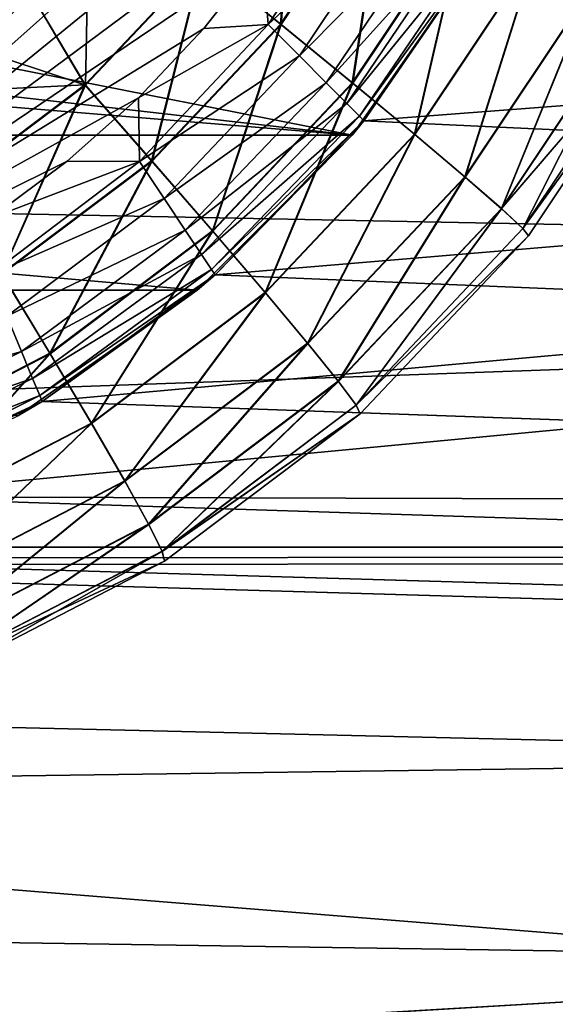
# Model space of a CAD drawing. Header units: millimetres. Extents: x -100 to 100, y -64 to 136.
# Tile 334 of 530: x 24.23 to 25.7, y 20.4 to 23.1. Entities that reach past the tile are written whole.
import ezdxf

# ---------------------------------------------------------------- set-up
doc = ezdxf.new("R2010")
doc.units = ezdxf.units.MM
doc.header["$LTSCALE"] = 159.143519
for name, color, linetype in [('120', 7, 'CONTINUOUS'), ('130', 7, 'CONTINUOUS'), ('218', 7, 'CONTINUOUS'), ('219', 7, 'CONTINUOUS'), ('220', 7, 'CONTINUOUS'), ('330', 7, 'CONTINUOUS'), ('333', 7, 'CONTINUOUS'), ('397', 7, 'CONTINUOUS'), ('407', 7, 'CONTINUOUS'), ('412', 7, 'CONTINUOUS'), ('422', 7, 'CONTINUOUS'), ('423', 7, 'CONTINUOUS'), ('427', 7, 'CONTINUOUS'), ('437', 7, 'CONTINUOUS')]:
    doc.layers.add(name, color=color, linetype=linetype)

msp = doc.modelspace()

# ---------------------------------------------------------------- linework, layer by layer
at = {"layer": '120', "color": 7, "linetype": 'CONTINUOUS', "true_color": 0x8c979c}
for points in [[(24.087, 23.0264, 2.5843), (24.2596, 23.1737, 2.5782), (22.8903, 23.0385, 2.6261), (24.087, 23.0264, 2.5843)], [(22.8903, 23.0385, 2.6261), (24.2596, 23.1737, 2.5782), (23.2656, 23.1523, 2.6129), (22.8903, 23.0385, 2.6261)]]:
    msp.add_3dface(points, dxfattribs=at)
at = {"layer": '130', "color": 7, "linetype": 'CONTINUOUS', "true_color": 0x8c979c}
msp.add_3dface([(24.2596, 23.1738, -2.5782), (24.0871, 23.0264, -2.5843), (23.2656, 23.1523, -2.6129), (24.2596, 23.1738, -2.5782)], dxfattribs=at)
at = {"layer": '218', "color": 7, "linetype": 'CONTINUOUS', "true_color": 0x8c979c}
for points in [[(24.7311, 23.2612, 2.5338), (24.9467, 23.0869, 2.4425), (24.9915, 23.651, 2.5247), (24.7311, 23.2612, 2.5338)], [(24.9467, 23.0869, 2.4425), (25.2332, 23.5157, 2.4325), (24.9915, 23.651, 2.5247), (24.9467, 23.0869, 2.4425)], [(24.9467, 23.0869, 2.4425), (25.1436, 22.9259, 2.2993), (25.2332, 23.5157, 2.4325), (24.9467, 23.0869, 2.4425)], [(25.1436, 22.9259, 2.2993), (25.4542, 23.3908, 2.2884), (25.2332, 23.5157, 2.4325), (25.1436, 22.9259, 2.2993)], [(25.1436, 22.9259, 2.2993), (25.3144, 22.7845, 2.1095), (25.4542, 23.3908, 2.2884), (25.1436, 22.9259, 2.2993)], [(25.3144, 22.7845, 2.1095), (25.6462, 23.2811, 2.098), (25.4542, 23.3908, 2.2884), (25.3144, 22.7845, 2.1095)], [(25.3144, 22.7845, 2.1095), (25.4526, 22.6679, 1.8805), (25.6462, 23.2811, 2.098), (25.3144, 22.7845, 2.1095)], [(25.4526, 22.6679, 1.8805), (25.8019, 23.1906, 1.8683), (25.6462, 23.2811, 2.098), (25.4526, 22.6679, 1.8805)], [(24.2596, 23.1737, 2.5782), (24.4091, 22.9207, 2.545), (24.7311, 23.2612, 2.5338), (24.2596, 23.1737, 2.5782)], [(24.4091, 22.9207, 2.545), (24.5924, 22.7122, 2.4549), (24.7311, 23.2612, 2.5338), (24.4091, 22.9207, 2.545)], [(24.5924, 22.7122, 2.4549), (24.9467, 23.0869, 2.4425), (24.7311, 23.2612, 2.5338), (24.5924, 22.7122, 2.4549)], [(25.4526, 22.6679, 1.8805), (25.5531, 22.5806, 1.6207), (25.8019, 23.1906, 1.8683), (25.4526, 22.6679, 1.8805)], [(25.5531, 22.5806, 1.6207), (25.9154, 23.1229, 1.608), (25.8019, 23.1906, 1.8683), (25.5531, 22.5806, 1.6207)], [(24.2596, 23.1737, 2.5782), (24.087, 23.0264, 2.5843), (24.4091, 22.9207, 2.545), (24.2596, 23.1737, 2.5782)], [(25.5531, 22.5806, 1.6207), (25.9825, 23.0804, 1.3272), (25.9154, 23.1229, 1.608), (25.5531, 22.5806, 1.6207)], [(24.5924, 22.7122, 2.4549), (24.7595, 22.5197, 2.3127), (24.9467, 23.0869, 2.4425), (24.5924, 22.7122, 2.4549)], [(24.7595, 22.5197, 2.3127), (25.1436, 22.9259, 2.2993), (24.9467, 23.0869, 2.4425), (24.7595, 22.5197, 2.3127)], [(25.612, 22.5258, 1.3401), (25.9825, 23.0804, 1.3272), (25.5531, 22.5806, 1.6207), (25.612, 22.5258, 1.3401)], [(25.9825, 23.0804, 1.3272), (25.612, 22.5258, 1.3401), (26.0008, 23.065, 1.0624), (25.9825, 23.0804, 1.3272)], [(26.0008, 23.065, 1.0624), (25.612, 22.5258, 1.3401), (25.6272, 22.5059, 1.0705), (26.0008, 23.065, 1.0624)], [(24.087, 23.0264, 2.5843), (23.903, 22.896, 2.5907), (24.4091, 22.9207, 2.545), (24.087, 23.0264, 2.5843)], [(23.903, 22.896, 2.5907), (24.0347, 22.6389, 2.5581), (24.4091, 22.9207, 2.545), (23.903, 22.896, 2.5907)], [(24.0347, 22.6389, 2.5581), (24.1804, 22.4021, 2.4693), (24.4091, 22.9207, 2.545), (24.0347, 22.6389, 2.5581)], [(24.1804, 22.4021, 2.4693), (24.5924, 22.7122, 2.4549), (24.4091, 22.9207, 2.545), (24.1804, 22.4021, 2.4693)], [(24.7595, 22.5197, 2.3127), (24.9041, 22.3505, 2.1239), (25.1436, 22.9259, 2.2993), (24.7595, 22.5197, 2.3127)], [(24.9041, 22.3505, 2.1239), (25.3144, 22.7845, 2.1095), (25.1436, 22.9259, 2.2993), (24.9041, 22.3505, 2.1239)], [(24.9041, 22.3505, 2.1239), (25.0208, 22.2111, 1.8955), (25.3144, 22.7845, 2.1095), (24.9041, 22.3505, 2.1239)], [(25.0208, 22.2111, 1.8955), (25.4526, 22.6679, 1.8805), (25.3144, 22.7845, 2.1095), (25.0208, 22.2111, 1.8955)], [(24.1804, 22.4021, 2.4693), (24.3128, 22.1836, 2.3283), (24.5924, 22.7122, 2.4549), (24.1804, 22.4021, 2.4693)], [(24.3128, 22.1836, 2.3283), (24.7595, 22.5197, 2.3127), (24.5924, 22.7122, 2.4549), (24.3128, 22.1836, 2.3283)], [(25.0208, 22.2111, 1.8955), (25.1051, 22.1067, 1.6363), (25.4526, 22.6679, 1.8805), (25.0208, 22.2111, 1.8955)], [(25.1051, 22.1067, 1.6363), (25.5531, 22.5806, 1.6207), (25.4526, 22.6679, 1.8805), (25.1051, 22.1067, 1.6363)], [(25.1051, 22.1067, 1.6363), (25.1538, 22.0412, 1.3561), (25.5531, 22.5806, 1.6207), (25.1051, 22.1067, 1.6363)], [(25.1538, 22.0412, 1.3561), (25.612, 22.5258, 1.3401), (25.5531, 22.5806, 1.6207), (25.1538, 22.0412, 1.3561)], [(24.3128, 22.1836, 2.3283), (24.427, 21.9915, 2.1405), (24.7595, 22.5197, 2.3127), (24.3128, 22.1836, 2.3283)], [(24.427, 21.9915, 2.1405), (24.9041, 22.3505, 2.1239), (24.7595, 22.5197, 2.3127), (24.427, 21.9915, 2.1405)], [(25.612, 22.5258, 1.3401), (25.1538, 22.0412, 1.3561), (25.6272, 22.5059, 1.0705), (25.612, 22.5258, 1.3401)], [(25.6272, 22.5059, 1.0705), (25.1538, 22.0412, 1.3561), (25.1652, 22.0173, 1.0806), (25.6272, 22.5059, 1.0705)], [(23.8162, 21.9271, 2.3456), (24.3128, 22.1836, 2.3283), (24.1804, 22.4021, 2.4693), (23.8162, 21.9271, 2.3456)], [(24.427, 21.9915, 2.1405), (24.5185, 21.8331, 1.9131), (24.9041, 22.3505, 2.1239), (24.427, 21.9915, 2.1405)], [(24.5185, 21.8331, 1.9131), (25.0208, 22.2111, 1.8955), (24.9041, 22.3505, 2.1239), (24.5185, 21.8331, 1.9131)], [(24.5185, 21.8331, 1.9131), (24.584, 21.7146, 1.6545), (25.0208, 22.2111, 1.8955), (24.5185, 21.8331, 1.9131)], [(24.584, 21.7146, 1.6545), (25.1051, 22.1067, 1.6363), (25.0208, 22.2111, 1.8955), (24.584, 21.7146, 1.6545)], [(23.8162, 21.9271, 2.3456), (23.8965, 21.7175, 2.1591), (24.3128, 22.1836, 2.3283), (23.8162, 21.9271, 2.3456)], [(23.8965, 21.7175, 2.1591), (24.427, 21.9915, 2.1405), (24.3128, 22.1836, 2.3283), (23.8965, 21.7175, 2.1591)], [(24.584, 21.7146, 1.6545), (24.621, 21.6402, 1.3747), (25.1051, 22.1067, 1.6363), (24.584, 21.7146, 1.6545)], [(24.621, 21.6402, 1.3747), (25.1538, 22.0412, 1.3561), (25.1051, 22.1067, 1.6363), (24.621, 21.6402, 1.3747)], [(25.1538, 22.0412, 1.3561), (24.621, 21.6402, 1.3747), (25.1652, 22.0173, 1.0806), (25.1538, 22.0412, 1.3561)], [(25.1652, 22.0173, 1.0806), (24.621, 21.6402, 1.3747), (24.628, 21.613, 1.0923), (25.1652, 22.0173, 1.0806)], [(23.8965, 21.7175, 2.1591), (23.9601, 21.5447, 1.9326), (24.427, 21.9915, 2.1405), (23.8965, 21.7175, 2.1591)], [(23.9601, 21.5447, 1.9326), (24.5185, 21.8331, 1.9131), (24.427, 21.9915, 2.1405), (23.9601, 21.5447, 1.9326)], [(23.9601, 21.5447, 1.9326), (24.0047, 21.4154, 1.6748), (24.5185, 21.8331, 1.9131), (23.9601, 21.5447, 1.9326)], [(24.0047, 21.4154, 1.6748), (24.584, 21.7146, 1.6545), (24.5185, 21.8331, 1.9131), (24.0047, 21.4154, 1.6748)], [(24.0047, 21.4154, 1.6748), (24.0285, 21.3342, 1.3954), (24.584, 21.7146, 1.6545), (24.0047, 21.4154, 1.6748)], [(24.0285, 21.3342, 1.3954), (24.621, 21.6402, 1.3747), (24.584, 21.7146, 1.6545), (24.0285, 21.3342, 1.3954)], [(24.621, 21.6402, 1.3747), (24.0285, 21.3342, 1.3954), (24.628, 21.613, 1.0923), (24.621, 21.6402, 1.3747)], [(24.0285, 21.3342, 1.3954), (24.0307, 21.3045, 1.1054), (24.628, 21.613, 1.0923), (24.0285, 21.3342, 1.3954)]]:
    msp.add_3dface(points, dxfattribs=at)
at = {"layer": '219', "color": 7, "linetype": 'CONTINUOUS', "true_color": 0x8c979c}
for points in [[(26.0008, 23.065, 1.0624), (25.6272, 22.5059, 1.0705), (26.0008, 23.0649, -1.0624), (26.0008, 23.065, 1.0624)], [(26.0008, 23.0649, -1.0624), (25.6272, 22.5059, 1.0705), (25.6272, 22.5059, -1.0705), (26.0008, 23.0649, -1.0624)], [(25.6272, 22.5059, 1.0705), (25.1652, 22.0173, 1.0806), (25.6272, 22.5059, -1.0705), (25.6272, 22.5059, 1.0705)], [(25.6272, 22.5059, -1.0705), (25.1652, 22.0173, 1.0806), (25.1652, 22.0173, -1.0806), (25.6272, 22.5059, -1.0705)], [(25.1652, 22.0173, 1.0806), (24.628, 21.613, 1.0923), (25.1652, 22.0173, -1.0806), (25.1652, 22.0173, 1.0806)], [(25.1652, 22.0173, -1.0806), (24.628, 21.613, 1.0923), (24.628, 21.613, -1.0923), (25.1652, 22.0173, -1.0806)], [(24.0307, 21.3045), (24.0307, 21.3045, -1.1054), (24.628, 21.613, -1.0923), (24.0307, 21.3045)], [(24.0307, 21.3045, 1.1054), (24.0307, 21.3045), (24.628, 21.613, -1.0923), (24.0307, 21.3045, 1.1054)], [(24.628, 21.613, 1.0923), (24.0307, 21.3045, 1.1054), (24.628, 21.613, -1.0923), (24.628, 21.613, 1.0923)]]:
    msp.add_3dface(points, dxfattribs=at)
at = {"layer": '220', "color": 7, "linetype": 'CONTINUOUS', "true_color": 0x8c979c}
for points in [[(24.7325, 23.2602, -2.5334), (24.993, 23.6502, -2.5243), (24.9479, 23.0859, -2.4418), (24.7325, 23.2602, -2.5334)], [(24.9479, 23.0859, -2.4418), (24.993, 23.6502, -2.5243), (25.2346, 23.5149, -2.4318), (24.9479, 23.0859, -2.4418)], [(24.9479, 23.0859, -2.4418), (25.2346, 23.5149, -2.4318), (25.1447, 22.925, -2.2983), (24.9479, 23.0859, -2.4418)], [(25.1447, 22.925, -2.2983), (25.2346, 23.5149, -2.4318), (25.4554, 23.3901, -2.2874), (25.1447, 22.925, -2.2983)], [(25.1447, 22.925, -2.2983), (25.4554, 23.3901, -2.2874), (25.3153, 22.7837, -2.1083), (25.1447, 22.925, -2.2983)], [(25.3153, 22.7837, -2.1083), (25.4554, 23.3901, -2.2874), (25.6472, 23.2805, -2.0967), (25.3153, 22.7837, -2.1083)], [(24.2596, 23.1738, -2.5782), (24.4187, 23.3367, -2.5727), (24.4103, 22.9194, -2.5447), (24.2596, 23.1738, -2.5782)], [(24.4103, 22.9194, -2.5447), (24.4187, 23.3367, -2.5727), (24.7325, 23.2602, -2.5334), (24.4103, 22.9194, -2.5447)], [(25.3153, 22.7837, -2.1083), (25.6472, 23.2805, -2.0967), (25.4533, 22.6673, -1.879), (25.3153, 22.7837, -2.1083)], [(25.4533, 22.6673, -1.879), (25.6472, 23.2805, -2.0967), (25.8027, 23.1902, -1.8668), (25.4533, 22.6673, -1.879)], [(24.4103, 22.9194, -2.5447), (24.7325, 23.2602, -2.5334), (24.5934, 22.7109, -2.4542), (24.4103, 22.9194, -2.5447)], [(24.5934, 22.7109, -2.4542), (24.7325, 23.2602, -2.5334), (24.9479, 23.0859, -2.4418), (24.5934, 22.7109, -2.4542)], [(25.4533, 22.6673, -1.879), (25.8027, 23.1902, -1.8668), (25.5536, 22.5801, -1.6191), (25.4533, 22.6673, -1.879)], [(25.5536, 22.5801, -1.6191), (25.8027, 23.1902, -1.8668), (25.916, 23.1226, -1.6064), (25.5536, 22.5801, -1.6191)], [(24.0871, 23.0264, -2.5843), (24.2596, 23.1738, -2.5782), (24.4103, 22.9194, -2.5447), (24.0871, 23.0264, -2.5843)], [(25.5536, 22.5801, -1.6191), (25.916, 23.1226, -1.6064), (25.6122, 22.5256, -1.3384), (25.5536, 22.5801, -1.6191)], [(25.6122, 22.5256, -1.3384), (25.916, 23.1226, -1.6064), (25.9827, 23.0802, -1.3255), (25.6122, 22.5256, -1.3384)], [(24.5934, 22.7109, -2.4542), (24.9479, 23.0859, -2.4418), (24.7604, 22.5186, -2.3117), (24.5934, 22.7109, -2.4542)], [(24.7604, 22.5186, -2.3117), (24.9479, 23.0859, -2.4418), (25.1447, 22.925, -2.2983), (24.7604, 22.5186, -2.3117)], [(26.0008, 23.0649, -1.0624), (25.6122, 22.5256, -1.3384), (25.9827, 23.0802, -1.3255), (26.0008, 23.0649, -1.0624)], [(26.0008, 23.0649, -1.0624), (25.6272, 22.5059, -1.0705), (25.6122, 22.5256, -1.3384), (26.0008, 23.0649, -1.0624)], [(24.0356, 22.6375, -2.5577), (24.0871, 23.0264, -2.5843), (24.4103, 22.9194, -2.5447), (24.0356, 22.6375, -2.5577)], [(24.0356, 22.6375, -2.5577), (24.4103, 22.9194, -2.5447), (24.1812, 22.4008, -2.4686), (24.0356, 22.6375, -2.5577)], [(24.1812, 22.4008, -2.4686), (24.4103, 22.9194, -2.5447), (24.5934, 22.7109, -2.4542), (24.1812, 22.4008, -2.4686)], [(24.7604, 22.5186, -2.3117), (25.1447, 22.925, -2.2983), (24.9049, 22.3496, -2.1226), (24.7604, 22.5186, -2.3117)], [(24.9049, 22.3496, -2.1226), (25.1447, 22.925, -2.2983), (25.3153, 22.7837, -2.1083), (24.9049, 22.3496, -2.1226)], [(24.9049, 22.3496, -2.1226), (25.3153, 22.7837, -2.1083), (25.0214, 22.2103, -1.8941), (24.9049, 22.3496, -2.1226)], [(25.0214, 22.2103, -1.8941), (25.3153, 22.7837, -2.1083), (25.4533, 22.6673, -1.879), (25.0214, 22.2103, -1.8941)], [(24.1812, 22.4008, -2.4686), (24.5934, 22.7109, -2.4542), (24.3135, 22.1823, -2.3273), (24.1812, 22.4008, -2.4686)], [(24.3135, 22.1823, -2.3273), (24.5934, 22.7109, -2.4542), (24.7604, 22.5186, -2.3117), (24.3135, 22.1823, -2.3273)], [(25.0214, 22.2103, -1.8941), (25.4533, 22.6673, -1.879), (25.1055, 22.1061, -1.6347), (25.0214, 22.2103, -1.8941)], [(25.1055, 22.1061, -1.6347), (25.4533, 22.6673, -1.879), (25.5536, 22.5801, -1.6191), (25.1055, 22.1061, -1.6347)], [(25.1055, 22.1061, -1.6347), (25.5536, 22.5801, -1.6191), (25.154, 22.0409, -1.3544), (25.1055, 22.1061, -1.6347)], [(25.154, 22.0409, -1.3544), (25.5536, 22.5801, -1.6191), (25.6122, 22.5256, -1.3384), (25.154, 22.0409, -1.3544)], [(24.3135, 22.1823, -2.3273), (24.7604, 22.5186, -2.3117), (24.4276, 21.9904, -2.1393), (24.3135, 22.1823, -2.3273)], [(24.4276, 21.9904, -2.1393), (24.7604, 22.5186, -2.3117), (24.9049, 22.3496, -2.1226), (24.4276, 21.9904, -2.1393)], [(25.6272, 22.5059, -1.0705), (25.154, 22.0409, -1.3544), (25.6122, 22.5256, -1.3384), (25.6272, 22.5059, -1.0705)], [(25.6272, 22.5059, -1.0705), (25.1652, 22.0173, -1.0806), (25.154, 22.0409, -1.3544), (25.6272, 22.5059, -1.0705)], [(23.8167, 21.9257, -2.3447), (24.1812, 22.4008, -2.4686), (24.3135, 22.1823, -2.3273), (23.8167, 21.9257, -2.3447)], [(24.4276, 21.9904, -2.1393), (24.9049, 22.3496, -2.1226), (24.519, 21.8323, -1.9116), (24.4276, 21.9904, -2.1393)], [(24.519, 21.8323, -1.9116), (24.9049, 22.3496, -2.1226), (25.0214, 22.2103, -1.8941), (24.519, 21.8323, -1.9116)], [(24.519, 21.8323, -1.9116), (25.0214, 22.2103, -1.8941), (24.5843, 21.714, -1.6529), (24.519, 21.8323, -1.9116)], [(24.5843, 21.714, -1.6529), (25.0214, 22.2103, -1.8941), (25.1055, 22.1061, -1.6347), (24.5843, 21.714, -1.6529)], [(23.8969, 21.7163, -2.1578), (23.8167, 21.9257, -2.3447), (24.3135, 22.1823, -2.3273), (23.8969, 21.7163, -2.1578)], [(23.8969, 21.7163, -2.1578), (24.3135, 22.1823, -2.3273), (24.4276, 21.9904, -2.1393), (23.8969, 21.7163, -2.1578)], [(24.5843, 21.714, -1.6529), (25.1055, 22.1061, -1.6347), (24.6211, 21.6399, -1.373), (24.5843, 21.714, -1.6529)], [(24.6211, 21.6399, -1.373), (25.1055, 22.1061, -1.6347), (25.154, 22.0409, -1.3544), (24.6211, 21.6399, -1.373)], [(25.1652, 22.0173, -1.0806), (24.6211, 21.6399, -1.373), (25.154, 22.0409, -1.3544), (25.1652, 22.0173, -1.0806)], [(25.1652, 22.0173, -1.0806), (24.628, 21.613, -1.0923), (24.6211, 21.6399, -1.373), (25.1652, 22.0173, -1.0806)], [(23.9604, 21.5438, -1.9311), (23.8969, 21.7163, -2.1578), (24.4276, 21.9904, -2.1393), (23.9604, 21.5438, -1.9311)], [(23.9604, 21.5438, -1.9311), (24.4276, 21.9904, -2.1393), (24.519, 21.8323, -1.9116), (23.9604, 21.5438, -1.9311)], [(24.0049, 21.4147, -1.6732), (23.9604, 21.5438, -1.9311), (24.519, 21.8323, -1.9116), (24.0049, 21.4147, -1.6732)], [(24.0049, 21.4147, -1.6732), (24.519, 21.8323, -1.9116), (24.5843, 21.714, -1.6529), (24.0049, 21.4147, -1.6732)], [(24.0286, 21.3339, -1.3937), (24.0049, 21.4147, -1.6732), (24.5843, 21.714, -1.6529), (24.0286, 21.3339, -1.3937)], [(24.0286, 21.3339, -1.3937), (24.5843, 21.714, -1.6529), (24.6211, 21.6399, -1.373), (24.0286, 21.3339, -1.3937)], [(24.0307, 21.3045, -1.1054), (24.0286, 21.3339, -1.3937), (24.6211, 21.6399, -1.373), (24.0307, 21.3045, -1.1054)], [(24.628, 21.613, -1.0923), (24.0307, 21.3045, -1.1054), (24.6211, 21.6399, -1.373), (24.628, 21.613, -1.0923)]]:
    msp.add_3dface(points, dxfattribs=at)
at = {"layer": '330', "linetype": 'CONTINUOUS'}
for points in [[(25.1429, 22.7825, 35), (23.2654, 23.1522, 35), (25.4878, 23.2751, 35), (25.1429, 22.7825, 35)], [(22.8903, 23.0385, 35), (23.2654, 23.1522, 35), (25.1429, 22.7825, 35), (22.8903, 23.0385, 35)], [(22.5, 23, 35), (22.8903, 23.0385, 35), (25.1429, 22.7825, 35), (22.5, 23, 35)], [(19.8571, 22.7825, 35), (22.5, 23, 35), (25.1429, 22.7825, 35), (19.8571, 22.7825, 35)], [(20.2825, 22.3571, 35), (19.8571, 22.7825, 35), (24.7175, 22.3571, 35), (20.2825, 22.3571, 35)], [(24.7175, 22.3571, 35), (19.8571, 22.7825, 35), (25.1429, 22.7825, 35), (24.7175, 22.3571, 35)], [(24.2249, 22.0122, 35), (20.2825, 22.3571, 35), (24.7175, 22.3571, 35), (24.2249, 22.0122, 35)]]:
    msp.add_3dface(points, dxfattribs=at)
at = {"layer": '333', "linetype": 'CONTINUOUS'}
for points in [[(25.1756, 22.822, 36.7427), (25.5069, 23.3085, 36.7427), (25.1756, 22.822, 36.8), (25.1756, 22.822, 36.7427)], [(25.1756, 22.822, 36.8), (25.5069, 23.3085, 36.7427), (25.5069, 23.3085, 36.8), (25.1756, 22.822, 36.8)], [(24.7664, 22.3989, 36.7427), (25.1756, 22.822, 36.7427), (24.7664, 22.3989, 36.8), (24.7664, 22.3989, 36.7427)], [(24.7664, 22.3989, 36.8), (25.1756, 22.822, 36.7427), (25.1756, 22.822, 36.8), (24.7664, 22.3989, 36.8)], [(24.2913, 22.0515, 36.7427), (24.7664, 22.3989, 36.7427), (24.2913, 22.0515, 36.8), (24.2913, 22.0515, 36.7427)], [(24.2913, 22.0515, 36.8), (24.7664, 22.3989, 36.7427), (24.7664, 22.3989, 36.8), (24.2913, 22.0515, 36.8)], [(23.7641, 21.7899, 36.7427), (24.2913, 22.0515, 36.7427), (23.764, 21.7899, 36.8), (23.7641, 21.7899, 36.7427)], [(23.764, 21.7899, 36.8), (24.2913, 22.0515, 36.7427), (24.2913, 22.0515, 36.8), (23.764, 21.7899, 36.8)]]:
    msp.add_3dface(points, dxfattribs=at)
at = {"layer": '397', "color": 7, "linetype": 'CONTINUOUS', "true_color": 0xaaaaaa}
for points in [[(14.5994, 23.4226, 45.7), (16.8941, 21.8254, 45.7), (98.3782, 24.7212, 45.7), (14.5994, 23.4226, 45.7)], [(16.8941, 21.8254, 45.7), (19.0155, 20.0043, 45.7), (98.3782, 24.7212, 45.7), (16.8941, 21.8254, 45.7)], [(98.3782, 24.7212, 45.7), (19.0155, 20.0043, 45.7), (97.6021, 19.2221, 45.7), (98.3782, 24.7212, 45.7)]]:
    msp.add_3dface(points, dxfattribs=at)
at = {"layer": '407', "color": 7, "linetype": 'CONTINUOUS'}
for points in [[(25.7506, 23.8442, 36.7), (96.1224, 19.468, 36.7), (25.5069, 23.3085, 36.7), (25.7506, 23.8442, 36.7)], [(25.5069, 23.3085, 36.7), (96.1224, 19.468, 36.7), (25.1756, 22.822, 36.7), (25.5069, 23.3085, 36.7)], [(25.1756, 22.822, 36.7), (96.1224, 19.468, 36.7), (24.7664, 22.3989, 36.7), (25.1756, 22.822, 36.7)], [(24.7664, 22.3989, 36.7), (96.1224, 19.468, 36.7), (24.2913, 22.0515, 36.7), (24.7664, 22.3989, 36.7)], [(24.2913, 22.0515, 36.7), (96.1224, 19.468, 36.7), (23.7641, 21.7899, 36.7), (24.2913, 22.0515, 36.7)], [(23.7641, 21.7899, 36.7), (96.1224, 19.468, 36.7), (23.2, 21.6218, 36.7), (23.7641, 21.7899, 36.7)], [(21.8, 21.6218, 36.7), (96.1224, 19.468, 36.7), (5.9926, 21.5835, 36.7), (21.8, 21.6218, 36.7)], [(96.1224, 19.468, 36.7), (21.8, 21.6218, 36.7), (23.2, 21.6218, 36.7), (96.1224, 19.468, 36.7)], [(5.9926, 21.5835, 36.7), (96.1224, 19.468, 36.7), (8.2911, 20.8091, 36.7), (5.9926, 21.5835, 36.7)], [(8.2911, 20.8091, 36.7), (96.1224, 19.468, 36.7), (10.4924, 19.7907, 36.7), (8.2911, 20.8091, 36.7)]]:
    msp.add_3dface(points, dxfattribs=at)
at = {"layer": '412', "linetype": 'CONTINUOUS'}
for points in [[(24.2913, 22.0515, 36.7427), (23.7641, 21.7899, 36.7427), (71.8798, 26.3369, 36.7427), (24.2913, 22.0515, 36.7427)], [(23.7641, 21.7899, 36.7427), (71.1069, 21.6559, 36.7427), (71.8798, 26.3369, 36.7427), (23.7641, 21.7899, 36.7427)], [(24.7664, 22.3989, 36.7427), (24.2913, 22.0515, 36.7427), (71.8798, 26.3369, 36.7427), (24.7664, 22.3989, 36.7427)], [(25.1756, 22.822, 36.7427), (24.7664, 22.3989, 36.7427), (71.8798, 26.3369, 36.7427), (25.1756, 22.822, 36.7427)], [(25.5069, 23.3085, 36.7427), (25.1756, 22.822, 36.7427), (71.8798, 26.3369, 36.7427), (25.5069, 23.3085, 36.7427)], [(23.7641, 21.7899, 36.7427), (23.2, 21.6218, 36.7427), (71.1069, 21.6559, 36.7427), (23.7641, 21.7899, 36.7427)], [(71.1069, 21.6559, 36.7427), (23.2, 21.6218, 36.7427), (5.9926, 21.5835, 36.7427), (71.1069, 21.6559, 36.7427)], [(8.2911, 20.8091, 36.7427), (71.1069, 21.6559, 36.7427), (5.9926, 21.5835, 36.7427), (8.2911, 20.8091, 36.7427)], [(10.4924, 19.7907, 36.7427), (71.1069, 21.6559, 36.7427), (8.2911, 20.8091, 36.7427), (10.4924, 19.7907, 36.7427)], [(12.5706, 18.5402, 36.7427), (71.1069, 21.6559, 36.7427), (10.4924, 19.7907, 36.7427), (12.5706, 18.5402, 36.7427)], [(14.5014, 17.0724, 36.7427), (71.1069, 21.6559, 36.7427), (12.5706, 18.5402, 36.7427), (14.5014, 17.0724, 36.7427)], [(70.0296, 17.0356, 36.7427), (71.1069, 21.6559, 36.7427), (14.5014, 17.0724, 36.7427), (70.0296, 17.0356, 36.7427)]]:
    msp.add_3dface(points, dxfattribs=at)
at = {"layer": '422', "linetype": 'CONTINUOUS'}
for points in [[(24.1496, 27.4456, 37.3), (23.2, 22.1343, 37.3), (24.3603, 27.2895, 37.3), (24.1496, 27.4456, 37.3)], [(24.3603, 27.2895, 37.3), (23.2, 22.1343, 37.3), (24.556, 27.1155, 37.3), (24.3603, 27.2895, 37.3)], [(24.556, 27.1155, 37.3), (23.2, 22.1343, 37.3), (24.7355, 26.9248, 37.3), (24.556, 27.1155, 37.3)], [(24.7355, 26.9248, 37.3), (23.2, 22.1343, 37.3), (24.8975, 26.7189, 37.3), (24.7355, 26.9248, 37.3)], [(24.8975, 26.7189, 37.3), (23.2, 22.1343, 37.3), (25.0406, 26.4993, 37.3), (24.8975, 26.7189, 37.3)], [(25.0406, 26.4993, 37.3), (23.2, 22.1343, 37.3), (25.1636, 26.2679, 37.3), (25.0406, 26.4993, 37.3)], [(25.1636, 26.2679, 37.3), (23.2, 22.1343, 37.3), (25.2656, 26.0265, 37.3), (25.1636, 26.2679, 37.3)], [(25.2656, 26.0265, 37.3), (23.2, 22.1343, 37.3), (25.3458, 25.7771, 37.3), (25.2656, 26.0265, 37.3)], [(25.3458, 25.7771, 37.3), (23.2, 22.1343, 37.3), (25.4035, 25.5215, 37.3), (25.3458, 25.7771, 37.3)], [(25.4035, 25.5215, 37.3), (23.2, 22.1343, 37.3), (25.4384, 25.2618, 37.3), (25.4035, 25.5215, 37.3)], [(25.4384, 25.2618, 37.3), (23.2, 22.1343, 37.3), (25.45, 25, 37.3), (25.4384, 25.2618, 37.3)], [(25.45, 25, 37.3), (23.2, 22.1343, 37.3), (25.4384, 24.7382, 37.3), (25.45, 25, 37.3)], [(25.4384, 24.7382, 37.3), (23.2, 22.1343, 37.3), (25.4035, 24.4785, 37.3), (25.4384, 24.7382, 37.3)], [(25.4035, 24.4785, 37.3), (23.2, 22.1343, 37.3), (25.3458, 24.2229, 37.3), (25.4035, 24.4785, 37.3)], [(25.3458, 24.2229, 37.3), (23.2, 22.1343, 37.3), (25.2656, 23.9735, 37.3), (25.3458, 24.2229, 37.3)], [(25.2656, 23.9735, 37.3), (23.2, 22.1343, 37.3), (25.1636, 23.7321, 37.3), (25.2656, 23.9735, 37.3)], [(25.1636, 23.7321, 37.3), (23.2, 22.1343, 37.3), (25.0406, 23.5007, 37.3), (25.1636, 23.7321, 37.3)], [(25.0406, 23.5007, 37.3), (23.2, 22.1343, 37.3), (24.8975, 23.2811, 37.3), (25.0406, 23.5007, 37.3)], [(24.8975, 23.2811, 37.3), (23.2, 22.1343, 37.3), (24.7355, 23.0752, 37.3), (24.8975, 23.2811, 37.3)], [(24.7355, 23.0752, 37.3), (23.2, 22.1343, 37.3), (24.556, 22.8845, 37.3), (24.7355, 23.0752, 37.3)], [(24.556, 22.8845, 37.3), (23.2, 22.1343, 37.3), (24.3603, 22.7105, 37.3), (24.556, 22.8845, 37.3)], [(24.3603, 22.7105, 37.3), (23.2, 22.1343, 37.3), (24.1496, 22.5544, 37.3), (24.3603, 22.7105, 37.3)]]:
    msp.add_3dface(points, dxfattribs=at)
at = {"layer": '423', "linetype": 'CONTINUOUS'}
for points in [[(25.4878, 23.2751, 35), (25.5069, 23.3085, 36.7), (25.1756, 22.822, 36.7), (25.4878, 23.2751, 35)], [(25.1429, 22.7825, 35), (25.4878, 23.2751, 35), (25.1756, 22.822, 36.7), (25.1429, 22.7825, 35)], [(25.1429, 22.7825, 35), (25.1756, 22.822, 36.7), (24.7664, 22.3989, 36.7), (25.1429, 22.7825, 35)], [(24.7175, 22.3571, 35), (25.1429, 22.7825, 35), (24.7664, 22.3989, 36.7), (24.7175, 22.3571, 35)], [(24.7175, 22.3571, 35), (24.7664, 22.3989, 36.7), (24.2913, 22.0515, 36.7), (24.7175, 22.3571, 35)], [(24.2249, 22.0122, 35), (24.7175, 22.3571, 35), (24.2913, 22.0515, 36.7), (24.2249, 22.0122, 35)], [(24.2249, 22.0122, 35), (24.2913, 22.0515, 36.7), (23.7641, 21.7899, 36.7), (24.2249, 22.0122, 35)]]:
    msp.add_3dface(points, dxfattribs=at)
at = {"layer": '427', "linetype": 'CONTINUOUS'}
for points in [[(25.1979, 23.5154, 37.283), (24.8975, 23.2811, 37.3), (24.9123, 23.086, 37.283), (25.1979, 23.5154, 37.283)], [(25.1979, 23.5154, 37.283), (24.9123, 23.086, 37.283), (25.2986, 23.448, 37.2329), (25.1979, 23.5154, 37.283)], [(25.2986, 23.448, 37.2329), (24.9123, 23.086, 37.283), (24.9981, 22.9999, 37.2329), (25.2986, 23.448, 37.2329)], [(25.2986, 23.448, 37.2329), (24.9981, 22.9999, 37.2329), (25.385, 23.3901, 37.1534), (25.2986, 23.448, 37.2329)], [(25.385, 23.3901, 37.1534), (24.9981, 22.9999, 37.2329), (25.0717, 22.9261, 37.1534), (25.385, 23.3901, 37.1534)], [(25.385, 23.3901, 37.1534), (25.0717, 22.9261, 37.1534), (25.4512, 23.3458, 37.0497), (25.385, 23.3901, 37.1534)], [(25.4512, 23.3458, 37.0497), (25.0717, 22.9261, 37.1534), (25.1282, 22.8695, 37.0497), (25.4512, 23.3458, 37.0497)], [(25.4928, 23.3179, 36.9289), (25.4512, 23.3458, 37.0497), (25.1282, 22.8695, 37.0497), (25.4928, 23.3179, 36.9289)], [(25.1636, 22.834, 36.9289), (25.4928, 23.3179, 36.9289), (25.1282, 22.8695, 37.0497), (25.1636, 22.834, 36.9289)], [(25.1636, 22.834, 36.9289), (25.5069, 23.3085, 36.8), (25.4928, 23.3179, 36.9289), (25.1636, 22.834, 36.9289)], [(25.1756, 22.822, 36.8), (25.5069, 23.3085, 36.8), (25.1636, 22.834, 36.9289), (25.1756, 22.822, 36.8)], [(24.8975, 23.2811, 37.3), (24.7355, 23.0752, 37.3), (24.9123, 23.086, 37.283), (24.8975, 23.2811, 37.3)], [(24.7355, 23.0752, 37.3), (24.556, 22.8845, 37.3), (24.9123, 23.086, 37.283), (24.7355, 23.0752, 37.3)], [(24.9123, 23.086, 37.283), (24.556, 22.8845, 37.3), (24.559, 22.7102, 37.283), (24.9123, 23.086, 37.283)], [(24.9123, 23.086, 37.283), (24.559, 22.7102, 37.283), (24.9981, 22.9999, 37.2329), (24.9123, 23.086, 37.283)], [(24.9981, 22.9999, 37.2329), (24.559, 22.7102, 37.283), (24.6266, 22.6087, 37.2329), (24.9981, 22.9999, 37.2329)], [(24.9981, 22.9999, 37.2329), (24.6266, 22.6087, 37.2329), (25.0717, 22.9261, 37.1534), (24.9981, 22.9999, 37.2329)], [(25.0717, 22.9261, 37.1534), (24.6266, 22.6087, 37.2329), (24.6846, 22.5217, 37.1534), (25.0717, 22.9261, 37.1534)], [(25.0717, 22.9261, 37.1534), (24.6846, 22.5217, 37.1534), (25.1282, 22.8695, 37.0497), (25.0717, 22.9261, 37.1534)], [(24.556, 22.8845, 37.3), (24.3603, 22.7105, 37.3), (24.559, 22.7102, 37.283), (24.556, 22.8845, 37.3)], [(25.1282, 22.8695, 37.0497), (24.6846, 22.5217, 37.1534), (24.7291, 22.455, 37.0497), (25.1282, 22.8695, 37.0497)], [(25.1636, 22.834, 36.9289), (25.1282, 22.8695, 37.0497), (24.7291, 22.455, 37.0497), (25.1636, 22.834, 36.9289)], [(24.757, 22.4131, 36.9289), (25.1636, 22.834, 36.9289), (24.7291, 22.455, 37.0497), (24.757, 22.4131, 36.9289)], [(24.757, 22.4131, 36.9289), (25.1756, 22.822, 36.8), (25.1636, 22.834, 36.9289), (24.757, 22.4131, 36.9289)], [(24.7664, 22.3989, 36.8), (25.1756, 22.822, 36.8), (24.757, 22.4131, 36.9289), (24.7664, 22.3989, 36.8)], [(24.559, 22.7102, 37.283), (24.1496, 22.5544, 37.3), (24.148, 22.3987, 37.283), (24.559, 22.7102, 37.283)], [(24.559, 22.7102, 37.283), (24.148, 22.3987, 37.283), (24.6266, 22.6087, 37.2329), (24.559, 22.7102, 37.283)], [(24.3603, 22.7105, 37.3), (24.1496, 22.5544, 37.3), (24.559, 22.7102, 37.283), (24.3603, 22.7105, 37.3)], [(24.6266, 22.6087, 37.2329), (24.148, 22.3987, 37.283), (24.1947, 22.2855, 37.2329), (24.6266, 22.6087, 37.2329)], [(24.6266, 22.6087, 37.2329), (24.1947, 22.2855, 37.2329), (24.6846, 22.5217, 37.1534), (24.6266, 22.6087, 37.2329)], [(24.6846, 22.5217, 37.1534), (24.1947, 22.2855, 37.2329), (24.2348, 22.1884, 37.1534), (24.6846, 22.5217, 37.1534)], [(24.6846, 22.5217, 37.1534), (24.2348, 22.1884, 37.1534), (24.7291, 22.455, 37.0497), (24.6846, 22.5217, 37.1534)], [(24.7291, 22.455, 37.0497), (24.2348, 22.1884, 37.1534), (24.2655, 22.114, 37.0497), (24.7291, 22.455, 37.0497)], [(24.757, 22.4131, 36.9289), (24.7291, 22.455, 37.0497), (24.2655, 22.114, 37.0497), (24.757, 22.4131, 36.9289)], [(24.2848, 22.0673, 36.9289), (24.757, 22.4131, 36.9289), (24.2655, 22.114, 37.0497), (24.2848, 22.0673, 36.9289)], [(24.2848, 22.0673, 36.9289), (24.7664, 22.3989, 36.8), (24.757, 22.4131, 36.9289), (24.2848, 22.0673, 36.9289)], [(24.2913, 22.0515, 36.8), (24.7664, 22.3989, 36.8), (24.2848, 22.0673, 36.9289), (24.2913, 22.0515, 36.8)], [(24.1947, 22.2855, 37.2329), (23.7147, 22.0394, 37.2329), (24.2348, 22.1884, 37.1534), (24.1947, 22.2855, 37.2329)], [(24.2348, 22.1884, 37.1534), (23.7147, 22.0394, 37.2329), (23.7352, 21.9358, 37.1534), (24.2348, 22.1884, 37.1534)], [(24.2348, 22.1884, 37.1534), (23.7352, 21.9358, 37.1534), (24.2655, 22.114, 37.0497), (24.2348, 22.1884, 37.1534)], [(24.2655, 22.114, 37.0497), (23.7352, 21.9358, 37.1534), (23.7509, 21.8565, 37.0497), (24.2655, 22.114, 37.0497)], [(24.2848, 22.0673, 36.9289), (24.2655, 22.114, 37.0497), (23.7509, 21.8565, 37.0497), (24.2848, 22.0673, 36.9289)], [(23.7607, 21.8068, 36.9289), (24.2848, 22.0673, 36.9289), (23.7509, 21.8565, 37.0497), (23.7607, 21.8068, 36.9289)], [(23.7607, 21.8068, 36.9289), (24.2913, 22.0515, 36.8), (24.2848, 22.0673, 36.9289), (23.7607, 21.8068, 36.9289)], [(23.764, 21.7899, 36.8), (24.2913, 22.0515, 36.8), (23.7607, 21.8068, 36.9289), (23.764, 21.7899, 36.8)]]:
    msp.add_3dface(points, dxfattribs=at)
at = {"layer": '437', "color": 7, "linetype": 'CONTINUOUS', "true_color": 0xaaaaaa}
for points in [[(0, 25, 44.7), (71.8798, 26.3369, 44.7), (71.1069, 21.6559, 44.7), (0, 25, 44.7)], [(2.6132, 24.8631, 44.7), (0, 25, 44.7), (71.1069, 21.6559, 44.7), (2.6132, 24.8631, 44.7)], [(5.1977, 24.4537, 44.7), (2.6132, 24.8631, 44.7), (71.1069, 21.6559, 44.7), (5.1977, 24.4537, 44.7)], [(7.7254, 23.7764, 44.7), (5.1977, 24.4537, 44.7), (71.1069, 21.6559, 44.7), (7.7254, 23.7764, 44.7)], [(10.1684, 22.8386, 44.7), (7.7254, 23.7764, 44.7), (71.1069, 21.6559, 44.7), (10.1684, 22.8386, 44.7)], [(12.5001, 21.6506, 44.7), (10.1684, 22.8386, 44.7), (71.1069, 21.6559, 44.7), (12.5001, 21.6506, 44.7)], [(12.5001, 21.6506, 44.7), (71.1069, 21.6559, 44.7), (70.0296, 17.0356, 44.7), (12.5001, 21.6506, 44.7)], [(14.6947, 20.2254, 44.7), (12.5001, 21.6506, 44.7), (70.0296, 17.0356, 44.7), (14.6947, 20.2254, 44.7)]]:
    msp.add_3dface(points, dxfattribs=at)

doc.saveas('drawing.dxf')
